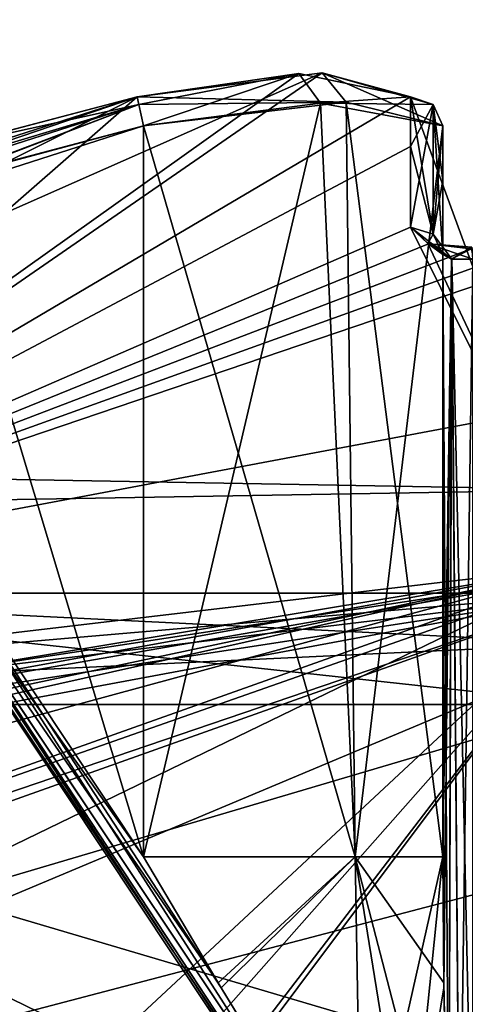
# Model space of a CAD drawing. Extents: x -200 to 200, y -832 to 754.
# Tile 288 of 656: x -1.91 to -0.43, y -636.97 to -633.68. Entities that reach past the tile are written whole.
import ezdxf

# ---------------------------------------------------------------- set-up
doc = ezdxf.new("R2010")
doc.units = 0
doc.header["$LTSCALE"] = 74.25
for name, color, linetype in [('1717', 7, 'CONTINUOUS'), ('1718', 7, 'CONTINUOUS'), ('1719', 7, 'CONTINUOUS'), ('1726', 7, 'CONTINUOUS'), ('1728', 7, 'CONTINUOUS'), ('1737', 7, 'CONTINUOUS'), ('2099', 7, 'CONTINUOUS'), ('2101', 7, 'CONTINUOUS'), ('2592', 7, 'CONTINUOUS'), ('414', 7, 'CONTINUOUS'), ('415', 7, 'CONTINUOUS'), ('417', 7, 'CONTINUOUS'), ('426', 7, 'CONTINUOUS'), ('427', 7, 'CONTINUOUS'), ('428', 7, 'CONTINUOUS'), ('430', 7, 'CONTINUOUS'), ('431', 7, 'CONTINUOUS'), ('432', 7, 'CONTINUOUS'), ('434', 7, 'CONTINUOUS'), ('441', 7, 'CONTINUOUS'), ('442', 7, 'CONTINUOUS'), ('443', 7, 'CONTINUOUS'), ('444', 7, 'CONTINUOUS'), ('449', 7, 'CONTINUOUS'), ('453', 7, 'CONTINUOUS'), ('454', 7, 'CONTINUOUS'), ('468', 7, 'CONTINUOUS'), ('469', 7, 'CONTINUOUS'), ('470', 7, 'CONTINUOUS'), ('471', 7, 'CONTINUOUS'), ('475', 7, 'CONTINUOUS'), ('476', 7, 'CONTINUOUS'), ('732', 7, 'CONTINUOUS')]:
    doc.layers.add(name, color=color, linetype=linetype)

msp = doc.modelspace()

# ---------------------------------------------------------------- linework, layer by layer
at = {"layer": '1717', "color": 7, "linetype": 'CONTINUOUS'}
msp.add_3dface([(0, -635.6, 68.65), (-6.5124, -637.9178, 68.65), (0, -637.1417, 68.65), (0, -635.6, 68.65)], dxfattribs=at)
at = {"layer": '1718', "color": 7, "linetype": 'CONTINUOUS'}
msp.add_3dface([(-4.488, -637.6785, 15.65), (0, -636.5, 15.65), (7.5554, -640.0393, 15.65), (-4.488, -637.6785, 15.65)], dxfattribs=at)
at = {"layer": '1719', "color": 7, "linetype": 'CONTINUOUS'}
for points in [[(-6.5779, -637.8396, 68.55), (0, -635.5, 68.55), (-5.1491, -636.9013, 51.65), (-6.5779, -637.8396, 68.55)], [(-5.1491, -636.9013, 51.65), (0, -635.5, 68.55), (-4.0822, -636.3696, 54.7596), (-5.1491, -636.9013, 51.65)], [(0, -635.5, 16.65), (-4.2818, -636.4588, 16.65), (0, -635.5, 25.05), (0, -635.5, 16.65)], [(0, -635.5, 25.05), (-4.2818, -636.4588, 16.65), (-3.5128, -636.1405, 26.42), (0, -635.5, 25.05)], [(-4.0822, -636.3696, 54.7596), (0, -635.5, 68.55), (-2.303, -635.7729, 56.2121), (-4.0822, -636.3696, 54.7596)], [(-2.303, -635.7729, 56.2121), (0, -635.5, 68.55), (0, -635.5, 56.75), (-2.303, -635.7729, 56.2121)]]:
    msp.add_3dface(points, dxfattribs=at)
at = {"layer": '1726', "color": 7, "linetype": 'CONTINUOUS'}
for points in [[(0, -635.6, 25.15), (-3.4099, -636.2343, 26.4932), (0, -637.9, 25.15), (0, -635.6, 25.15)], [(0, -637.9, 25.15), (-3.4099, -636.2343, 26.4932), (-1.7589, -637.7785, 25.4696), (0, -637.9, 25.15)], [(-1.7589, -637.7785, 25.4696), (-3.4099, -636.2343, 26.4932), (-1.8435, -637.7233, 25.5023), (-1.7589, -637.7785, 25.4696)], [(-1.8435, -637.7233, 25.5023), (-3.4099, -636.2343, 26.4932), (-1.9876, -637.6747, 25.562), (-1.8435, -637.7233, 25.5023)]]:
    msp.add_3dface(points, dxfattribs=at)
at = {"layer": '1728', "color": 7, "linetype": 'CONTINUOUS'}
for points in [[(-2.235, -635.8706, 56.1227), (0, -635.6, 56.65), (-2.2004, -637.65, 56.1398), (-2.235, -635.8706, 56.1227)], [(-2.2004, -637.65, 56.1398), (0, -635.6, 56.65), (-1.8655, -637.7135, 56.289), (-2.2004, -637.65, 56.1398)], [(-1.8655, -637.7135, 56.289), (0, -635.6, 56.65), (-1.7226, -637.85, 56.3439), (-1.8655, -637.7135, 56.289)], [(-1.7226, -637.85, 56.3439), (0, -635.6, 56.65), (-1.7226, -637.9, 56.3439), (-1.7226, -637.85, 56.3439)], [(-1.7226, -637.9, 56.3439), (0, -635.6, 56.65), (0, -637.9, 56.65), (-1.7226, -637.9, 56.3439)]]:
    msp.add_3dface(points, dxfattribs=at)
at = {"layer": '1737', "color": 7, "linetype": 'CONTINUOUS'}
for points in [[(-4.488, -637.6785, 15.65), (-4.2818, -636.4588, 16.65), (0, -635.5, 16.65), (-4.488, -637.6785, 15.65)], [(-4.488, -637.6785, 15.65), (0, -635.5, 16.65), (0, -635.7929, 15.9429), (-4.488, -637.6785, 15.65)], [(0, -636.5, 15.65), (-4.488, -637.6785, 15.65), (0, -635.7929, 15.9429), (0, -636.5, 15.65)]]:
    msp.add_3dface(points, dxfattribs=at)
at = {"layer": '2099', "color": 7, "linetype": 'CONTINUOUS'}
for points in [[(0, -635.5, 25.05), (-3.5128, -636.1405, 26.42), (0, -635.5293, 25.1207), (0, -635.5, 25.05)], [(-3.5128, -636.1405, 26.42), (0, -635.6, 25.15), (0, -635.5293, 25.1207), (-3.5128, -636.1405, 26.42)], [(-3.5128, -636.1405, 26.42), (-3.4099, -636.2343, 26.4932), (0, -635.6, 25.15), (-3.5128, -636.1405, 26.42)]]:
    msp.add_3dface(points, dxfattribs=at)
at = {"layer": '2101', "color": 7, "linetype": 'CONTINUOUS'}
for points in [[(-2.303, -635.7729, 56.2121), (0, -635.5, 56.75), (-2.235, -635.8706, 56.1227), (-2.303, -635.7729, 56.2121)], [(-2.235, -635.8706, 56.1227), (0, -635.5, 56.75), (0, -635.5293, 56.6793), (-2.235, -635.8706, 56.1227)], [(0, -635.6, 56.65), (-2.235, -635.8706, 56.1227), (0, -635.5293, 56.6793), (0, -635.6, 56.65)]]:
    msp.add_3dface(points, dxfattribs=at)
at = {"layer": '2592', "color": 7, "linetype": 'CONTINUOUS'}
for points in [[(0, -635.5, 68.55), (-6.5779, -637.8396, 68.55), (0, -635.5293, 68.6207), (0, -635.5, 68.55)], [(-6.5779, -637.8396, 68.55), (0, -635.6, 68.65), (0, -635.5293, 68.6207), (-6.5779, -637.8396, 68.55)], [(-6.5124, -637.9178, 68.65), (0, -635.6, 68.65), (-6.5779, -637.8396, 68.55), (-6.5124, -637.9178, 68.65)]]:
    msp.add_3dface(points, dxfattribs=at)
at = {"layer": '414', "color": 7, "linetype": 'CONTINUOUS'}
for points in [[(-4.8333, -635.5962, 48.65), (-0.9028, -633.8568, 47.8003), (-3.4177, -635.5962, 45.2323), (-4.8333, -635.5962, 48.65)], [(-1.521, -633.9375, 48.0416), (-0.9028, -633.8568, 47.8003), (-4.8333, -635.5962, 48.65), (-1.521, -633.9375, 48.0416)], [(-0.9028, -633.8568, 47.8003), (-0.6084, -633.9375, 47.129), (-3.4177, -635.5962, 45.2323), (-0.9028, -633.8568, 47.8003)], [(-0.6084, -633.9375, 50.171), (-0.9812, -633.8597, 49.4351), (-3.4177, -635.5962, 52.0677), (-0.6084, -633.9375, 50.171)], [(-0.9812, -633.8597, 49.4351), (-1.521, -633.9375, 49.2584), (-3.4177, -635.5962, 52.0677), (-0.9812, -633.8597, 49.4351)], [(-2.8767, -634.373, 48.0416), (-1.521, -633.9375, 48.0416), (-4.8333, -635.5962, 48.65), (-2.8767, -634.373, 48.0416)], [(-3.4177, -635.5962, 45.2323), (-0.6084, -633.9375, 47.129), (-0.6083, -634.1032, 46.4989), (-3.4177, -635.5962, 45.2323)], [(0, -635.5962, 53.4833), (-0.6084, -633.9375, 50.171), (-3.4177, -635.5962, 52.0677), (0, -635.5962, 53.4833)], [(-1.521, -633.9375, 49.2584), (-2.1559, -634.1047, 49.2582), (-3.4177, -635.5962, 52.0677), (-1.521, -633.9375, 49.2584)], [(-2.1511, -634.1032, 48.0417), (-1.521, -633.9375, 48.0416), (-2.8767, -634.373, 48.0416), (-2.1511, -634.1032, 48.0417)], [(-0.6084, -633.9375, 50.171), (0, -635.5962, 53.4833), (-0.6084, -634.373, 51.5267), (-0.6084, -633.9375, 50.171)], [(-0.6083, -634.1032, 50.8011), (-0.6084, -633.9375, 50.171), (-0.6084, -634.373, 51.5267), (-0.6083, -634.1032, 50.8011)], [(-0.6084, -634.373, 45.7733), (-3.4177, -635.5962, 45.2323), (-0.6083, -634.1032, 46.4989), (-0.6084, -634.373, 45.7733)], [(-0.5476, -634.4288, 45.6365), (-3.4177, -635.5962, 45.2323), (-0.6084, -634.373, 45.7733), (-0.5476, -634.4288, 45.6365)], [(-0.6084, -634.373, 51.5267), (0, -635.5962, 53.4833), (-0.5497, -634.428, 51.6615), (-0.6084, -634.373, 51.5267)], [(-0.4056, -634.4455, 45.578), (-3.4177, -635.5962, 45.2323), (-0.5476, -634.4288, 45.6365), (-0.4056, -634.4455, 45.578)], [(0, -634.436, 45.5717), (0, -634.9521, 44.6519), (-3.4177, -635.5962, 45.2323), (0, -634.436, 45.5717)], [(0, -634.436, 45.5717), (-3.4177, -635.5962, 45.2323), (-0.203, -634.4384, 45.5732), (0, -634.436, 45.5717)], [(-0.203, -634.4384, 45.5732), (-3.4177, -635.5962, 45.2323), (-0.4056, -634.4455, 45.578), (-0.203, -634.4384, 45.5732)], [(-0.5497, -634.428, 51.6615), (0, -635.5962, 53.4833), (-0.4056, -634.4455, 51.722), (-0.5497, -634.428, 51.6615)], [(0, -634.9521, 44.6519), (0, -635.5962, 43.8167), (-3.4177, -635.5962, 45.2323), (0, -634.9521, 44.6519)]]:
    msp.add_3dface(points, dxfattribs=at)
at = {"layer": '415', "color": 7, "linetype": 'CONTINUOUS'}
for points in [[(0, -635.9688, 43.65), (0, -637.25, 43.65), (-4.3301, -637.25, 46.15), (0, -635.9688, 43.65)], [(0, -637.25, 53.65), (0, -635.9688, 53.65), (-4.3301, -635.9688, 51.15), (0, -637.25, 53.65)], [(-4.3301, -637.25, 51.15), (0, -637.25, 53.65), (-4.3301, -635.9688, 51.15), (-4.3301, -637.25, 51.15)], [(0, -635.9688, 43.65), (-4.3301, -637.25, 46.15), (-4.3301, -635.9688, 46.15), (0, -635.9688, 43.65)]]:
    msp.add_3dface(points, dxfattribs=at)
at = {"layer": '417', "color": 7, "linetype": 'CONTINUOUS'}
for points in [[(-0.5, -636.477, 50.15), (-0.5, -634.0349, 50.15), (-0.5, -634.2167, 50.8292), (-0.5, -636.477, 50.15)], [(-0.5, -636.477, 47.15), (-0.5, -634.4644, 45.813), (-0.5, -634.0349, 47.15), (-0.5, -636.477, 47.15)], [(-0.5, -634.0349, 47.15), (-0.5, -634.4644, 45.813), (-0.5, -634.2167, 46.4708), (-0.5, -634.0349, 47.15)], [(-0.5, -634.4644, 51.487), (-0.5, -636.477, 50.15), (-0.5, -634.2167, 50.8292), (-0.5, -634.4644, 51.487)]]:
    msp.add_3dface(points, dxfattribs=at)
at = {"layer": '426', "color": 7, "linetype": 'CONTINUOUS'}
for points in [[(-1.5, -634.0349, 49.15), (-1.5, -636.477, 49.15), (-2.1793, -634.2167, 49.15), (-1.5, -634.0349, 49.15)], [(-1.5, -636.477, 49.15), (-2.837, -634.4644, 49.15), (-2.1793, -634.2167, 49.15), (-1.5, -636.477, 49.15)]]:
    msp.add_3dface(points, dxfattribs=at)
at = {"layer": '427', "color": 7, "linetype": 'CONTINUOUS'}
for points in [[(-1.5, -636.477, 48.15), (-1.5, -634.0349, 48.15), (-2.837, -634.4644, 48.15), (-1.5, -636.477, 48.15)], [(-2.837, -634.4644, 48.15), (-1.5, -634.0349, 48.15), (-2.1793, -634.2167, 48.15), (-2.837, -634.4644, 48.15)]]:
    msp.add_3dface(points, dxfattribs=at)
at = {"layer": '428', "color": 7, "linetype": 'CONTINUOUS'}
for points in [[(-0.804, -637.7053, 49.05), (-2.9463, -634.4806, 48.25), (-2.9463, -634.4806, 49.05), (-0.804, -637.7053, 49.05)], [(-0.804, -637.7053, 48.25), (-2.9463, -634.4806, 48.25), (-0.804, -637.7053, 49.05), (-0.804, -637.7053, 48.25)]]:
    msp.add_3dface(points, dxfattribs=at)
at = {"layer": '430', "color": 7, "linetype": 'CONTINUOUS'}
for points in [[(-0.5, -636.477, 50.15), (-0.5, -634.4644, 51.487), (-0.471, -634.4797, 51.5614), (-0.5, -636.477, 50.15)], [(-0.4964, -636.9158, 49.8903), (-0.5, -636.477, 50.15), (-0.471, -634.4797, 51.5614), (-0.4964, -636.9158, 49.8903)], [(-0.4796, -637.6835, 49.4212), (-0.4964, -636.9158, 49.8903), (-0.471, -634.4797, 51.5614), (-0.4796, -637.6835, 49.4212)], [(-0.4444, -637.6996, 49.4454), (-0.4796, -637.6835, 49.4212), (-0.471, -634.4797, 51.5614), (-0.4444, -637.6996, 49.4454)], [(-0.4, -634.4806, 51.5963), (-0.4444, -637.6996, 49.4454), (-0.471, -634.4797, 51.5614), (-0.4, -634.4806, 51.5963)], [(-0.4, -634.4806, 51.5963), (-0.4, -637.7053, 49.454), (-0.4444, -637.6996, 49.4454), (-0.4, -634.4806, 51.5963)]]:
    msp.add_3dface(points, dxfattribs=at)
at = {"layer": '431', "color": 7, "linetype": 'CONTINUOUS'}
for points in [[(-1.5, -636.477, 48.15), (-2.837, -634.4644, 48.15), (-2.9114, -634.4797, 48.179), (-1.5, -636.477, 48.15)], [(-2.9463, -634.4806, 48.25), (-0.7954, -637.6996, 48.2056), (-2.9114, -634.4797, 48.179), (-2.9463, -634.4806, 48.25)], [(-2.9463, -634.4806, 48.25), (-0.804, -637.7053, 48.25), (-0.7954, -637.6996, 48.2056), (-2.9463, -634.4806, 48.25)], [(-1.2505, -636.8988, 48.1533), (-1.5, -636.477, 48.15), (-2.9114, -634.4797, 48.179), (-1.2505, -636.8988, 48.1533)], [(-0.7954, -637.6996, 48.2056), (-0.7712, -637.6835, 48.1704), (-2.9114, -634.4797, 48.179), (-0.7954, -637.6996, 48.2056)], [(-0.7712, -637.6835, 48.1704), (-1.2505, -636.8988, 48.1533), (-2.9114, -634.4797, 48.179), (-0.7712, -637.6835, 48.1704)]]:
    msp.add_3dface(points, dxfattribs=at)
at = {"layer": '432', "color": 7, "linetype": 'CONTINUOUS'}
for points in [[(-0.5, -634.4644, 45.813), (-0.4796, -637.6835, 47.8788), (-0.47, -634.4799, 45.7375), (-0.5, -634.4644, 45.813)], [(-0.4796, -637.6835, 47.8788), (-0.5, -634.4644, 45.813), (-0.4967, -636.8988, 47.3995), (-0.4796, -637.6835, 47.8788)], [(-0.5, -634.4644, 45.813), (-0.5, -636.477, 47.15), (-0.4967, -636.8988, 47.3995), (-0.5, -634.4644, 45.813)], [(-0.4796, -637.6835, 47.8788), (-0.4444, -637.6996, 47.8546), (-0.47, -634.4799, 45.7375), (-0.4796, -637.6835, 47.8788)], [(-0.4, -637.7053, 47.846), (-0.4, -634.4806, 45.7037), (-0.47, -634.4799, 45.7375), (-0.4, -637.7053, 47.846)], [(-0.4444, -637.6996, 47.8546), (-0.4, -637.7053, 47.846), (-0.47, -634.4799, 45.7375), (-0.4444, -637.6996, 47.8546)]]:
    msp.add_3dface(points, dxfattribs=at)
at = {"layer": '434', "color": 7, "linetype": 'CONTINUOUS'}
for points in [[(-2.837, -634.4644, 49.15), (-0.7712, -637.6835, 49.1296), (-2.9125, -634.4799, 49.12), (-2.837, -634.4644, 49.15)], [(-2.837, -634.4644, 49.15), (-1.5, -636.477, 49.15), (-1.2403, -636.9158, 49.1464), (-2.837, -634.4644, 49.15)], [(-0.7712, -637.6835, 49.1296), (-2.837, -634.4644, 49.15), (-1.2403, -636.9158, 49.1464), (-0.7712, -637.6835, 49.1296)], [(-0.804, -637.7053, 49.05), (-2.9463, -634.4806, 49.05), (-2.9125, -634.4799, 49.12), (-0.804, -637.7053, 49.05)], [(-0.7712, -637.6835, 49.1296), (-0.7954, -637.6996, 49.0944), (-2.9125, -634.4799, 49.12), (-0.7712, -637.6835, 49.1296)], [(-0.7954, -637.6996, 49.0944), (-0.804, -637.7053, 49.05), (-2.9125, -634.4799, 49.12), (-0.7954, -637.6996, 49.0944)]]:
    msp.add_3dface(points, dxfattribs=at)
at = {"layer": '441', "color": 7, "linetype": 'CONTINUOUS'}
for points in [[(-1.5, -636.477, 49.15), (-1.5, -634.0349, 49.15), (-0.9085, -633.9582, 49.3437), (-1.5, -636.477, 49.15)], [(-0.7929, -636.477, 49.4429), (-1.5, -636.477, 49.15), (-0.9085, -633.9582, 49.3437), (-0.7929, -636.477, 49.4429)], [(-0.5, -634.0349, 50.15), (-0.7929, -636.477, 49.4429), (-0.9085, -633.9582, 49.3437), (-0.5, -634.0349, 50.15)], [(-0.5, -634.0349, 50.15), (-0.5, -636.477, 50.15), (-0.7929, -636.477, 49.4429), (-0.5, -634.0349, 50.15)]]:
    msp.add_3dface(points, dxfattribs=at)
at = {"layer": '442', "color": 7, "linetype": 'CONTINUOUS'}
for points in [[(-1.2403, -636.9158, 49.1464), (-1.5, -636.477, 49.15), (-0.7929, -636.477, 49.4429), (-1.2403, -636.9158, 49.1464)], [(-0.7712, -637.6835, 49.1296), (-1.2403, -636.9158, 49.1464), (-0.7929, -636.477, 49.4429), (-0.7712, -637.6835, 49.1296)], [(-0.5, -636.477, 50.15), (-0.7712, -637.6835, 49.1296), (-0.7929, -636.477, 49.4429), (-0.5, -636.477, 50.15)], [(-0.7712, -637.6835, 49.1296), (-0.5, -636.477, 50.15), (-0.6224, -637.6844, 49.2459), (-0.7712, -637.6835, 49.1296)], [(-0.5, -636.477, 50.15), (-0.4964, -636.9158, 49.8903), (-0.6224, -637.6844, 49.2459), (-0.5, -636.477, 50.15)], [(-0.4964, -636.9158, 49.8903), (-0.4796, -637.6835, 49.4212), (-0.6224, -637.6844, 49.2459), (-0.4964, -636.9158, 49.8903)]]:
    msp.add_3dface(points, dxfattribs=at)
at = {"layer": '443', "color": 7, "linetype": 'CONTINUOUS'}
for points in [[(-1.5, -634.0349, 48.15), (-0.7929, -636.477, 47.8571), (-0.8226, -633.9553, 47.8856), (-1.5, -634.0349, 48.15)], [(-0.5, -636.477, 47.15), (-0.5, -634.0349, 47.15), (-0.8226, -633.9553, 47.8856), (-0.5, -636.477, 47.15)], [(-0.7929, -636.477, 47.8571), (-0.5, -636.477, 47.15), (-0.8226, -633.9553, 47.8856), (-0.7929, -636.477, 47.8571)], [(-1.5, -634.0349, 48.15), (-1.5, -636.477, 48.15), (-0.7929, -636.477, 47.8571), (-1.5, -634.0349, 48.15)]]:
    msp.add_3dface(points, dxfattribs=at)
at = {"layer": '444', "color": 7, "linetype": 'CONTINUOUS'}
for points in [[(-1.5, -636.477, 48.15), (-1.2505, -636.8988, 48.1533), (-0.7929, -636.477, 47.8571), (-1.5, -636.477, 48.15)], [(-1.2505, -636.8988, 48.1533), (-0.7712, -637.6835, 48.1704), (-0.7929, -636.477, 47.8571), (-1.2505, -636.8988, 48.1533)], [(-0.5981, -637.6844, 48.03), (-0.4796, -637.6835, 47.8788), (-0.7929, -636.477, 47.8571), (-0.5981, -637.6844, 48.03)], [(-0.4796, -637.6835, 47.8788), (-0.4967, -636.8988, 47.3995), (-0.7929, -636.477, 47.8571), (-0.4796, -637.6835, 47.8788)], [(-0.4967, -636.8988, 47.3995), (-0.5, -636.477, 47.15), (-0.7929, -636.477, 47.8571), (-0.4967, -636.8988, 47.3995)], [(-0.7712, -637.6835, 48.1704), (-0.5981, -637.6844, 48.03), (-0.7929, -636.477, 47.8571), (-0.7712, -637.6835, 48.1704)]]:
    msp.add_3dface(points, dxfattribs=at)
at = {"layer": '449', "color": 7, "linetype": 'CONTINUOUS'}
for points in [[(-3.4177, -635.5962, 45.2323), (0, -635.5962, 43.8167), (-4.3301, -635.9688, 46.15), (-3.4177, -635.5962, 45.2323)], [(0, -635.9688, 53.65), (-3.4177, -635.5962, 52.0677), (-4.3301, -635.9688, 51.15), (0, -635.9688, 53.65)], [(-4.3301, -635.9688, 46.15), (0, -635.5962, 43.8167), (0, -635.7647, 43.6936), (-4.3301, -635.9688, 46.15)], [(-3.4177, -635.5962, 52.0677), (0, -635.9688, 53.65), (0, -635.7647, 53.6064), (-3.4177, -635.5962, 52.0677)], [(0, -635.5962, 53.4833), (-3.4177, -635.5962, 52.0677), (0, -635.7647, 53.6064), (0, -635.5962, 53.4833)], [(0, -635.9688, 43.65), (-4.3301, -635.9688, 46.15), (0, -635.7647, 43.6936), (0, -635.9688, 43.65)]]:
    msp.add_3dface(points, dxfattribs=at)
at = {"layer": '453', "color": 7, "linetype": 'CONTINUOUS'}
for points in [[(-0.6083, -634.1032, 46.4989), (-0.6084, -633.9375, 47.129), (-0.5323, -633.9629, 47.1345), (-0.6083, -634.1032, 46.4989)], [(-0.6084, -634.373, 45.7733), (-0.5323, -633.9629, 47.1345), (-0.5323, -634.3969, 45.7837), (-0.6084, -634.373, 45.7733)], [(-0.6084, -634.373, 45.7733), (-0.6083, -634.1032, 46.4989), (-0.5323, -633.9629, 47.1345), (-0.6084, -634.373, 45.7733)], [(-0.5323, -633.9629, 47.1345), (-0.5, -634.0349, 47.15), (-0.5323, -634.3969, 45.7837), (-0.5323, -633.9629, 47.1345)], [(-0.5, -634.0349, 47.15), (-0.5, -634.2167, 46.4708), (-0.5323, -634.3969, 45.7837), (-0.5, -634.0349, 47.15)], [(-0.5, -634.2167, 46.4708), (-0.5, -634.4644, 45.813), (-0.5323, -634.3969, 45.7837), (-0.5, -634.2167, 46.4708)]]:
    msp.add_3dface(points, dxfattribs=at)
at = {"layer": '454', "color": 7, "linetype": 'CONTINUOUS'}
for points in [[(-0.5476, -634.4288, 45.6365), (-0.6084, -634.373, 45.7733), (-0.47, -634.4799, 45.7375), (-0.5476, -634.4288, 45.6365)], [(-0.47, -634.4799, 45.7375), (-0.6084, -634.373, 45.7733), (-0.5323, -634.3969, 45.7837), (-0.47, -634.4799, 45.7375)], [(-0.5, -634.4644, 45.813), (-0.47, -634.4799, 45.7375), (-0.5323, -634.3969, 45.7837), (-0.5, -634.4644, 45.813)], [(-0.4056, -634.4455, 45.578), (-0.5476, -634.4288, 45.6365), (-0.4037, -634.4397, 45.6474), (-0.4056, -634.4455, 45.578)], [(-0.4, -634.4806, 45.7037), (-0.5476, -634.4288, 45.6365), (-0.47, -634.4799, 45.7375), (-0.4, -634.4806, 45.7037)], [(-0.5476, -634.4288, 45.6365), (-0.4, -634.4806, 45.7037), (-0.4037, -634.4397, 45.6474), (-0.5476, -634.4288, 45.6365)]]:
    msp.add_3dface(points, dxfattribs=at)
at = {"layer": '468', "color": 7, "linetype": 'CONTINUOUS'}
for points in [[(-0.6084, -634.373, 51.5267), (-0.5497, -634.428, 51.6615), (-0.5323, -634.3969, 51.5163), (-0.6084, -634.373, 51.5267)], [(-0.5497, -634.428, 51.6615), (-0.5, -634.4644, 51.487), (-0.5323, -634.3969, 51.5163), (-0.5497, -634.428, 51.6615)], [(-0.5497, -634.428, 51.6615), (-0.4056, -634.4455, 51.722), (-0.471, -634.4797, 51.5614), (-0.5497, -634.428, 51.6615)], [(-0.5, -634.4644, 51.487), (-0.5497, -634.428, 51.6615), (-0.471, -634.4797, 51.5614), (-0.5, -634.4644, 51.487)], [(-0.4, -634.4806, 51.5963), (-0.471, -634.4797, 51.5614), (-0.4037, -634.4397, 51.6526), (-0.4, -634.4806, 51.5963)], [(-0.471, -634.4797, 51.5614), (-0.4056, -634.4455, 51.722), (-0.4037, -634.4397, 51.6526), (-0.471, -634.4797, 51.5614)]]:
    msp.add_3dface(points, dxfattribs=at)
at = {"layer": '469', "color": 7, "linetype": 'CONTINUOUS'}
for points in [[(-0.5323, -633.9629, 50.1655), (-0.6084, -633.9375, 50.171), (-0.5323, -634.3969, 51.5163), (-0.5323, -633.9629, 50.1655)], [(-0.6084, -633.9375, 50.171), (-0.6083, -634.1032, 50.8011), (-0.5323, -634.3969, 51.5163), (-0.6084, -633.9375, 50.171)], [(-0.5, -634.2167, 50.8292), (-0.5, -634.0349, 50.15), (-0.5323, -633.9629, 50.1655), (-0.5, -634.2167, 50.8292)], [(-0.5, -634.4644, 51.487), (-0.5323, -633.9629, 50.1655), (-0.5323, -634.3969, 51.5163), (-0.5, -634.4644, 51.487)], [(-0.5, -634.4644, 51.487), (-0.5, -634.2167, 50.8292), (-0.5323, -633.9629, 50.1655), (-0.5, -634.4644, 51.487)], [(-0.6083, -634.1032, 50.8011), (-0.6084, -634.373, 51.5267), (-0.5323, -634.3969, 51.5163), (-0.6083, -634.1032, 50.8011)]]:
    msp.add_3dface(points, dxfattribs=at)
at = {"layer": '470', "color": 7, "linetype": 'CONTINUOUS'}
for points in [[(-1.521, -633.9375, 49.2584), (-0.9812, -633.8597, 49.4351), (-1.5155, -633.9629, 49.1823), (-1.521, -633.9375, 49.2584)], [(-0.9812, -633.8597, 49.4351), (-1.5, -634.0349, 49.15), (-1.5155, -633.9629, 49.1823), (-0.9812, -633.8597, 49.4351)], [(-1.5, -634.0349, 49.15), (-0.9812, -633.8597, 49.4351), (-0.9085, -633.9582, 49.3437), (-1.5, -634.0349, 49.15)], [(-0.9812, -633.8597, 49.4351), (-0.6084, -633.9375, 50.171), (-0.9085, -633.9582, 49.3437), (-0.9812, -633.8597, 49.4351)], [(-0.9085, -633.9582, 49.3437), (-0.6084, -633.9375, 50.171), (-0.5323, -633.9629, 50.1655), (-0.9085, -633.9582, 49.3437)], [(-0.5, -634.0349, 50.15), (-0.9085, -633.9582, 49.3437), (-0.5323, -633.9629, 50.1655), (-0.5, -634.0349, 50.15)]]:
    msp.add_3dface(points, dxfattribs=at)
at = {"layer": '471', "color": 7, "linetype": 'CONTINUOUS'}
for points in [[(-2.1559, -634.1047, 49.2582), (-1.521, -633.9375, 49.2584), (-1.5155, -633.9629, 49.1823), (-2.1559, -634.1047, 49.2582)], [(-2.8767, -634.373, 49.2584), (-2.1559, -634.1047, 49.2582), (-1.5155, -633.9629, 49.1823), (-2.8767, -634.373, 49.2584)], [(-2.8663, -634.3969, 49.1823), (-2.8767, -634.373, 49.2584), (-1.5155, -633.9629, 49.1823), (-2.8663, -634.3969, 49.1823)], [(-1.5, -634.0349, 49.15), (-2.8663, -634.3969, 49.1823), (-1.5155, -633.9629, 49.1823), (-1.5, -634.0349, 49.15)], [(-1.5, -634.0349, 49.15), (-2.1793, -634.2167, 49.15), (-2.8663, -634.3969, 49.1823), (-1.5, -634.0349, 49.15)]]:
    msp.add_3dface(points, dxfattribs=at)
at = {"layer": '475', "color": 7, "linetype": 'CONTINUOUS'}
for points in [[(-1.521, -633.9375, 48.0416), (-2.1511, -634.1032, 48.0417), (-2.8663, -634.3969, 48.1177), (-1.521, -633.9375, 48.0416)], [(-1.5155, -633.9629, 48.1177), (-1.521, -633.9375, 48.0416), (-2.8663, -634.3969, 48.1177), (-1.5155, -633.9629, 48.1177)], [(-2.837, -634.4644, 48.15), (-1.5155, -633.9629, 48.1177), (-2.8663, -634.3969, 48.1177), (-2.837, -634.4644, 48.15)], [(-2.837, -634.4644, 48.15), (-2.1793, -634.2167, 48.15), (-1.5155, -633.9629, 48.1177), (-2.837, -634.4644, 48.15)], [(-2.1793, -634.2167, 48.15), (-1.5, -634.0349, 48.15), (-1.5155, -633.9629, 48.1177), (-2.1793, -634.2167, 48.15)]]:
    msp.add_3dface(points, dxfattribs=at)
at = {"layer": '476', "color": 7, "linetype": 'CONTINUOUS'}
for points in [[(-0.9028, -633.8568, 47.8003), (-1.521, -633.9375, 48.0416), (-0.8226, -633.9553, 47.8856), (-0.9028, -633.8568, 47.8003)], [(-0.5, -634.0349, 47.15), (-0.9028, -633.8568, 47.8003), (-0.8226, -633.9553, 47.8856), (-0.5, -634.0349, 47.15)], [(-0.9028, -633.8568, 47.8003), (-0.5, -634.0349, 47.15), (-0.5323, -633.9629, 47.1345), (-0.9028, -633.8568, 47.8003)], [(-0.6084, -633.9375, 47.129), (-0.9028, -633.8568, 47.8003), (-0.5323, -633.9629, 47.1345), (-0.6084, -633.9375, 47.129)], [(-0.8226, -633.9553, 47.8856), (-1.521, -633.9375, 48.0416), (-1.5155, -633.9629, 48.1177), (-0.8226, -633.9553, 47.8856)], [(-1.5, -634.0349, 48.15), (-0.8226, -633.9553, 47.8856), (-1.5155, -633.9629, 48.1177), (-1.5, -634.0349, 48.15)]]:
    msp.add_3dface(points, dxfattribs=at)
at = {"layer": '732', "color": 7, "linetype": 'CONTINUOUS'}
for points in [[(160, -638, -11), (-160, -638, -11), (-160, -632.5, -9.5263), (160, -638, -11)], [(160, -632.5, -9.5263), (160, -638, -11), (-160, -632.5, -9.5263), (160, -632.5, -9.5263)], [(160, -638, 11), (160, -632.5, 9.5263), (-160, -638, 11), (160, -638, 11)], [(160, -632.5, 9.5263), (-160, -632.5, 9.5263), (-160, -638, 11), (160, -632.5, 9.5263)]]:
    msp.add_3dface(points, dxfattribs=at)

doc.saveas('drawing.dxf')
